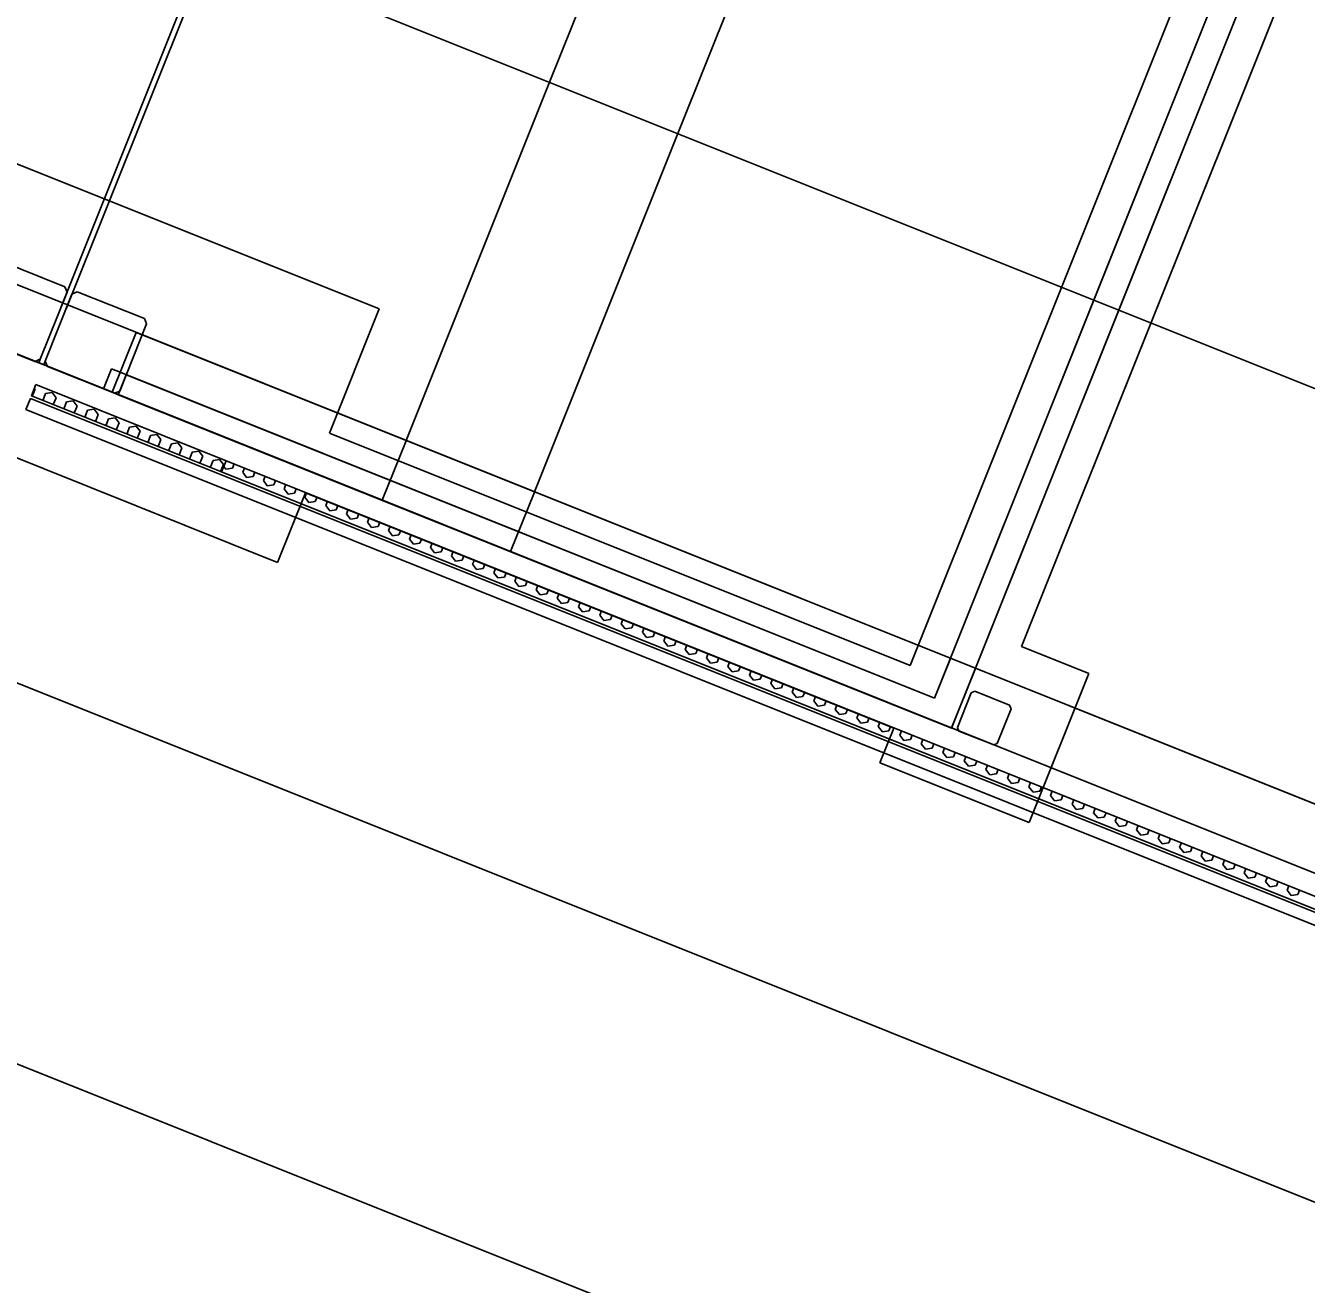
# Model space of a CAD drawing. Extents: x 468143 to 491361, y 1438528 to 1468730.
# Drawn here: x 488650.03 to 488689.88, y 1466883.47 to 1466922.63 of the extents above; entities that cross this region are included whole.
import ezdxf

# ---------------------------------------------------------------- set-up
doc = ezdxf.new("R2010")
doc.units = 0
doc.layers.add('Default', color=7, linetype='Continuous')
doc.layers.add('Xreference_dp', color=7, linetype='Continuous')

# ---------------------------------------------------------------- blocks, each defined once
blk = doc.blocks.new('FP_91-1_GROUND LEVEL PLAN')
at = {"layer": 'Default'}
for p, q in [((8454.35, -4483.66), (8453.18, -4482.96)), ((8456.43, -4482.41), (8454.35, -4483.66)), ((8456.43, -4482.41), (8456.43, -4480.69)), ((8460.58, -4482.41), (8460.58, -4480.69)), ((8462.66, -4483.66), (8460.58, -4482.41)), ((8464.74, -4482.41), (8462.66, -4483.66)), ((8464.74, -4482.41), (8464.74, -4480.69)), ((8468.9, -4482.41), (8468.9, -4480.69)), ((8470.99, -4483.66), (8468.9, -4482.41)), ((8473.07, -4482.41), (8470.99, -4483.66)), ((8473.07, -4482.41), (8473.07, -4480.69)), ((8477.24, -4482.41), (8477.24, -4480.69)), ((8479.33, -4483.66), (8477.24, -4482.41)), ((8481.42, -4482.41), (8479.33, -4483.66)), ((8481.42, -4482.41), (8481.42, -4480.69)), ((8485.6, -4482.41), (8485.6, -4480.69)), ((8487.69, -4483.66), (8485.6, -4482.41)), ((8489.79, -4482.41), (8487.69, -4483.66)), ((8489.79, -4482.41), (8489.79, -4480.69)), ((8493.98, -4482.41), (8493.98, -4480.69)), ((8496.07, -4483.66), (8493.98, -4482.41)), ((8498.17, -4482.41), (8496.07, -4483.66)), ((8498.17, -4482.41), (8498.17, -4480.69)), ((8502.37, -4482.41), (8502.37, -4480.69)), ((8504.47, -4483.66), (8502.37, -4482.41)), ((8506.57, -4482.41), (8504.47, -4483.66)), ((8506.57, -4482.41), (8506.57, -4480.69)), ((8510.78, -4482.41), (8510.78, -4480.69)), ((8512.88, -4483.66), (8510.78, -4482.41)), ((8514.99, -4482.41), (8512.88, -4483.66)), ((8514.99, -4482.41), (8514.99, -4480.69)), ((8519.2, -4482.41), (8519.2, -4480.69)), ((8521.31, -4483.66), (8519.2, -4482.41)), ((8523.42, -4482.41), (8521.31, -4483.66)), ((8523.42, -4482.41), (8523.42, -4480.69)), ((8527.64, -4482.41), (8527.64, -4480.69)), ((8529.75, -4483.66), (8527.64, -4482.41)), ((8531.86, -4482.41), (8529.75, -4483.66)), ((8531.86, -4482.41), (8531.86, -4480.69)), ((8536.09, -4482.41), (8536.09, -4480.69)), ((8538.21, -4483.66), (8536.09, -4482.41)), ((8540.33, -4482.41), (8538.21, -4483.66)), ((8540.33, -4482.41), (8540.33, -4480.69)), ((8544.56, -4482.41), (8544.56, -4480.69)), ((8546.68, -4483.66), (8544.56, -4482.41)), ((8548.8, -4482.41), (8546.68, -4483.66)), ((8548.8, -4482.41), (8548.8, -4480.69)), ((8553.04, -4482.41), (8553.04, -4480.69)), ((8555.16, -4483.66), (8553.04, -4482.41)), ((8557.29, -4482.41), (8555.16, -4483.66)), ((8557.29, -4482.41), (8557.29, -4480.69)), ((8561.54, -4482.41), (8561.54, -4480.69)), ((8563.66, -4483.66), (8561.54, -4482.41)), ((8565.79, -4482.41), (8563.66, -4483.66)), ((8565.79, -4482.41), (8565.79, -4480.69)), ((8570.04, -4482.41), (8570.04, -4480.69)), ((8572.17, -4483.66), (8570.04, -4482.41)), ((8574.3, -4482.41), (8572.17, -4483.66)), ((8574.3, -4482.41), (8574.3, -4480.69)), ((8578.56, -4482.41), (8578.56, -4480.69)), ((8580.69, -4483.66), (8578.56, -4482.41)), ((8582.82, -4482.41), (8580.69, -4483.66)), ((8582.82, -4482.41), (8582.82, -4480.69)), ((8587.09, -4482.41), (8587.09, -4480.69)), ((8589.23, -4483.66), (8587.09, -4482.41)), ((8591.36, -4482.41), (8589.23, -4483.66)), ((8591.36, -4482.41), (8591.36, -4480.69)), ((8595.63, -4482.41), (8595.63, -4480.69)), ((8597.77, -4483.66), (8595.63, -4482.41)), ((8599.91, -4482.41), (8597.77, -4483.66)), ((8599.91, -4482.41), (8599.91, -4480.69)), ((8604.18, -4482.41), (8604.18, -4480.69)), ((8606.32, -4483.66), (8604.18, -4482.41)), ((8608.46, -4482.41), (8606.32, -4483.66)), ((8608.46, -4482.41), (8608.46, -4480.69)), ((8612.75, -4482.41), (8612.75, -4480.69)), ((8614.89, -4483.66), (8612.75, -4482.41)), ((8617.03, -4482.41), (8614.89, -4483.66)), ((8617.03, -4482.41), (8617.03, -4480.69)), ((8621.32, -4482.41), (8621.32, -4480.69)), ((8623.46, -4483.66), (8621.32, -4482.41)), ((8625.61, -4482.41), (8623.46, -4483.66)), ((8625.61, -4482.41), (8625.61, -4480.69)), ((8629.9, -4482.41), (8629.9, -4480.69)), ((8632.05, -4483.66), (8629.9, -4482.41)), ((8634.19, -4482.41), (8632.05, -4483.66)), ((8634.19, -4482.41), (8634.19, -4480.69)), ((8638.49, -4482.41), (8638.49, -4480.69)), ((8640.64, -4483.66), (8638.49, -4482.41)), ((8642.79, -4482.41), (8640.64, -4483.66)), ((8642.79, -4482.41), (8642.79, -4480.69)), ((8647.09, -4482.41), (8647.09, -4480.69)), ((8649.24, -4483.66), (8647.09, -4482.41)), ((8651.39, -4482.41), (8649.24, -4483.66)), ((8651.39, -4482.41), (8651.39, -4480.69)), ((8655.69, -4482.41), (8655.69, -4480.69)), ((8657.85, -4483.66), (8655.69, -4482.41)), ((8660, -4482.41), (8657.85, -4483.66)), ((8660, -4482.41), (8660, -4480.69)), ((8664.31, -4482.41), (8664.31, -4480.69)), ((8666.46, -4483.66), (8664.31, -4482.41)), ((8668.62, -4482.41), (8666.46, -4483.66)), ((8668.62, -4482.41), (8668.62, -4480.69)), ((8672.93, -4482.41), (8672.93, -4480.69)), ((8675.08, -4483.66), (8672.93, -4482.41)), ((8677.24, -4482.41), (8675.08, -4483.66)), ((8677.24, -4482.41), (8677.24, -4480.69)), ((8681.55, -4482.41), (8681.55, -4480.69)), ((8683.71, -4483.66), (8681.55, -4482.41)), ((8685.87, -4482.41), (8683.71, -4483.66)), ((8685.87, -4482.41), (8685.87, -4480.69)), ((8690.18, -4482.41), (8690.18, -4480.69)), ((8692.34, -4483.66), (8690.18, -4482.41)), ((8694.5, -4482.41), (8692.34, -4483.66)), ((8694.5, -4482.41), (8694.5, -4480.69)), ((8698.82, -4482.41), (8698.82, -4480.69)), ((8700.98, -4483.66), (8698.82, -4482.41)), ((8703.14, -4482.41), (8700.98, -4483.66)), ((8703.14, -4482.41), (8703.14, -4480.69)), ((8707.46, -4482.41), (8707.46, -4480.69)), ((8709.62, -4483.66), (8707.46, -4482.41)), ((8711.79, -4482.41), (8709.62, -4483.66)), ((8711.79, -4482.41), (8711.79, -4480.69)), ((8716.11, -4482.41), (8716.11, -4480.69)), ((8718.27, -4483.66), (8716.11, -4482.41)), ((8720.43, -4482.41), (8718.27, -4483.66)), ((8720.43, -4482.41), (8720.43, -4480.69)), ((8724.76, -4482.41), (8724.76, -4480.69)), ((8726.92, -4483.66), (8724.76, -4482.41)), ((8729.08, -4482.41), (8726.92, -4483.66)), ((8729.08, -4482.41), (8729.08, -4480.69)), ((8733.41, -4482.41), (8733.41, -4480.69)), ((8735.57, -4483.66), (8733.41, -4482.41)), ((8737.74, -4482.41), (8735.57, -4483.66)), ((8737.74, -4482.41), (8737.74, -4480.69)), ((8742.07, -4482.41), (8742.07, -4480.69)), ((8744.23, -4483.66), (8742.07, -4482.41)), ((8746.39, -4482.41), (8744.23, -4483.66)), ((8746.39, -4482.41), (8746.39, -4480.69)), ((8750.72, -4482.41), (8750.72, -4480.69)), ((8752.89, -4483.66), (8750.72, -4482.41)), ((8755.05, -4482.41), (8752.89, -4483.66)), ((8755.05, -4482.41), (8755.05, -4480.69)), ((8759.38, -4482.41), (8759.38, -4480.69)), ((8761.55, -4483.66), (8759.38, -4482.41)), ((8763.71, -4482.41), (8761.55, -4483.66)), ((8763.71, -4482.41), (8763.71, -4480.69)), ((8768.04, -4482.41), (8768.04, -4480.69)), ((8770.21, -4483.66), (8768.04, -4482.41)), ((8772.37, -4482.41), (8770.21, -4483.66)), ((8772.37, -4482.41), (8772.37, -4480.69)), ((8776.71, -4482.41), (8776.71, -4480.69)), ((8778.87, -4483.66), (8776.71, -4482.41)), ((8781.04, -4482.41), (8778.87, -4483.66)), ((8781.04, -4482.41), (8781.04, -4480.69)), ((8785.37, -4482.41), (8785.37, -4480.69)), ((8787.53, -4483.66), (8785.37, -4482.41)), ((8789.7, -4482.41), (8787.53, -4483.66)), ((8789.7, -4482.41), (8789.7, -4480.69)), ((8794.03, -4482.41), (8794.03, -4480.69)), ((8796.19, -4483.66), (8794.03, -4482.41)), ((8798.36, -4482.41), (8796.19, -4483.66)), ((8798.36, -4482.41), (8798.36, -4480.69)), ((8802.69, -4482.41), (8802.69, -4480.69)), ((8804.85, -4483.66), (8802.69, -4482.41)), ((8807.02, -4482.41), (8804.85, -4483.66)), ((8807.02, -4482.41), (8807.02, -4480.69)), ((8811.35, -4482.41), (8811.35, -4480.69)), ((8813.51, -4483.66), (8811.35, -4482.41)), ((8815.68, -4482.41), (8813.51, -4483.66)), ((8815.68, -4482.41), (8815.68, -4480.69)), ((8820.01, -4482.41), (8820.01, -4480.69)), ((8822.17, -4483.66), (8820.01, -4482.41)), ((8824.33, -4482.41), (8822.17, -4483.66)), ((8824.33, -4482.41), (8824.33, -4480.69)), ((8828.66, -4482.41), (8828.66, -4480.69)), ((8830.82, -4483.66), (8828.66, -4482.41)), ((8832.99, -4482.41), (8830.82, -4483.66)), ((8832.99, -4482.41), (8832.99, -4480.69)), ((8837.31, -4482.41), (8837.31, -4480.69)), ((8839.48, -4483.66), (8837.31, -4482.41)), ((8841.64, -4482.41), (8839.48, -4483.66)), ((8841.64, -4482.41), (8841.64, -4480.69)), ((8845.96, -4482.41), (8845.96, -4480.69)), ((8848.12, -4483.66), (8845.96, -4482.41)), ((8850.29, -4482.41), (8848.12, -4483.66)), ((8850.29, -4482.41), (8850.29, -4480.69)), ((8854.61, -4482.41), (8854.61, -4480.69)), ((8856.77, -4483.66), (8854.61, -4482.41)), ((8858.93, -4482.41), (8856.77, -4483.66)), ((8858.93, -4482.41), (8858.93, -4480.69)), ((8863.25, -4482.41), (8863.25, -4480.69)), ((8865.41, -4483.66), (8863.25, -4482.41)), ((8867.57, -4482.41), (8865.41, -4483.66)), ((8867.57, -4482.41), (8867.57, -4480.69)), ((8871.89, -4482.41), (8871.89, -4480.69)), ((8874.04, -4483.66), (8871.89, -4482.41)), ((8876.2, -4482.41), (8874.04, -4483.66)), ((8876.2, -4482.41), (8876.2, -4480.69)), ((8880.52, -4482.41), (8880.52, -4480.69)), ((8882.67, -4483.66), (8880.52, -4482.41)), ((8884.83, -4482.41), (8882.67, -4483.66)), ((8884.83, -4482.41), (8884.83, -4480.69))]:
    blk.add_line(p, q, dxfattribs=at)
blk = doc.blocks.new('FP_92-1_GROUND LEVEL PLAN')
at = {"layer": 'Default'}
for p, q in [((8376.65, -4482.15), (8377.09, -4482.41)), ((8377.09, -4482.41), (8377.09, -4484.91)), ((8381.33, -4482.41), (8383.44, -4481.16)), ((8381.33, -4482.41), (8381.33, -4484.91)), ((8383.44, -4481.16), (8385.56, -4482.41)), ((8385.56, -4482.41), (8385.56, -4484.91)), ((8389.79, -4482.41), (8391.91, -4481.16)), ((8389.79, -4482.41), (8389.79, -4484.91)), ((8391.91, -4481.16), (8394.02, -4482.41)), ((8394.02, -4482.41), (8394.02, -4484.91)), ((8398.25, -4482.41), (8400.36, -4481.16)), ((8398.25, -4482.41), (8398.25, -4484.91)), ((8400.36, -4481.16), (8402.47, -4482.41)), ((8402.47, -4482.41), (8402.47, -4484.91)), ((8406.69, -4482.41), (8408.8, -4481.16)), ((8406.69, -4482.41), (8406.69, -4484.91)), ((8408.8, -4481.16), (8410.9, -4482.41)), ((8410.9, -4482.41), (8410.9, -4484.91)), ((8415.12, -4482.41), (8417.22, -4481.16)), ((8415.12, -4482.41), (8415.12, -4484.91)), ((8417.22, -4481.16), (8419.32, -4482.41)), ((8419.32, -4482.41), (8419.32, -4484.91)), ((8423.53, -4482.41), (8425.63, -4481.16)), ((8423.53, -4482.41), (8423.53, -4484.91)), ((8425.63, -4481.16), (8427.73, -4482.41)), ((8427.73, -4482.41), (8427.73, -4484.91)), ((8431.93, -4482.41), (8434.03, -4481.16)), ((8431.93, -4482.41), (8431.93, -4484.91)), ((8434.03, -4481.16), (8436.12, -4482.41)), ((8436.12, -4482.41), (8436.12, -4484.91)), ((8440.31, -4482.41), (8442.41, -4481.16)), ((8440.31, -4482.41), (8440.31, -4484.91)), ((8442.41, -4481.16), (8444.5, -4482.41)), ((8444.5, -4482.41), (8444.5, -4484.91)), ((8448.68, -4482.41), (8450.77, -4481.16)), ((8448.68, -4482.41), (8448.68, -4484.91)), ((8450.77, -4481.16), (8452.86, -4482.41)), ((8452.86, -4482.41), (8452.86, -4484.91)), ((8376.65, -4485.17), (8377.09, -4484.91)), ((8381.33, -4484.91), (8381.8, -4485.19)), ((8385.09, -4485.19), (8385.56, -4484.91)), ((8389.79, -4484.91), (8390.27, -4485.19)), ((8393.55, -4485.19), (8394.02, -4484.91)), ((8398.25, -4484.91), (8398.72, -4485.19)), ((8402, -4485.19), (8402.47, -4484.91)), ((8406.69, -4484.91), (8407.16, -4485.19)), ((8410.43, -4485.19), (8410.9, -4484.91)), ((8415.12, -4484.91), (8415.59, -4485.19)), ((8418.85, -4485.19), (8419.32, -4484.91)), ((8423.53, -4484.91), (8424, -4485.19)), ((8427.26, -4485.19), (8427.73, -4484.91)), ((8431.93, -4484.91), (8432.4, -4485.19)), ((8435.65, -4485.19), (8436.12, -4484.91)), ((8440.31, -4484.91), (8440.78, -4485.19)), ((8444.03, -4485.19), (8444.5, -4484.91)), ((8448.68, -4484.91), (8449.15, -4485.19)), ((8452.39, -4485.19), (8452.86, -4484.91))]:
    blk.add_line(p, q, dxfattribs=at)

msp = doc.modelspace()

# ---------------------------------------------------------------- linework, layer by layer
at = {"layer": 'Xreference_dp'}
for p, q in [((488242.057, 1467053.437), (488807.018, 1466827.417)), ((488671.902, 1466934.793), (488666.33, 1466920.866)), ((488670.324, 1466919.268), (488675.896, 1466933.195)), ((488636.073, 1466932.971), (488699.672, 1466907.527)), ((488636.073, 1466932.971), (488699.672, 1466907.527)), ((488689.205, 1466928.938), (488678.309, 1466901.703)), ((488689.205, 1466928.938), (488678.309, 1466901.703)), ((488678.835, 1466900.775), (488689.979, 1466928.629)), ((488678.835, 1466900.775), (488689.979, 1466928.629)), ((488688.839, 1466928.016), (488683.268, 1466914.09)), ((488684.042, 1466913.78), (488689.613, 1466927.707)), ((488686.574, 1466925.279), (488677.551, 1466902.725)), ((488681.017, 1466903.313), (488689.808, 1466925.286)), ((488651.141, 1466913.879), (488655.646, 1466925.14)), ((488655.801, 1466925.078), (488651.296, 1466913.817)), ((488692.732, 1466884.986), (488596.669, 1466923.417)), ((488631.615, 1466921.829), (488696.143, 1466896.014)), ((488666.33, 1466920.866), (488661.873, 1466909.724)), ((488661.033, 1466913.821), (488644.088, 1466920.6)), ((488665.867, 1466908.126), (488670.324, 1466919.268)), ((488651.253, 1466914.502), (488649.164, 1466915.338)), ((488651.322, 1466914.34), (488651.253, 1466914.502)), ((488650.487, 1466912.251), (488651.322, 1466914.34)), ((488651.477, 1466914.278), (488650.641, 1466912.189)), ((488651.64, 1466914.348), (488651.477, 1466914.278)), ((488653.729, 1466913.512), (488651.64, 1466914.348)), ((488683.268, 1466914.09), (488678.811, 1466902.948)), ((488659.485, 1466909.952), (488661.033, 1466913.821)), ((488679.584, 1466902.639), (488684.042, 1466913.78)), ((488652.962, 1466911.26), (488653.798, 1466913.349)), ((488653.798, 1466913.349), (488653.729, 1466913.512)), ((488648.235, 1466913.017), (488650.324, 1466912.181)), ((488653.473, 1466913.085), (488652.73, 1466911.228)), ((488696.143, 1466896.014), (488653.473, 1466913.085)), ((488640.931, 1466912.708), (488657.875, 1466905.929)), ((488650.324, 1466912.181), (488650.487, 1466912.251)), ((488650.329, 1466912.184), (488650.445, 1466912.138)), ((488650.445, 1466912.138), (488650.491, 1466912.254)), ((488650.445, 1466912.138), (488650.599, 1466912.076)), ((488650.646, 1466912.192), (488650.599, 1466912.076)), ((488650.599, 1466912.076), (488650.715, 1466912.03)), ((488650.641, 1466912.189), (488650.711, 1466912.026)), ((488650.711, 1466912.026), (488652.8, 1466911.191)), ((488652.704, 1466911.952), (488652.456, 1466911.333)), ((488652.976, 1466911.843), (488652.704, 1466911.952)), ((488653.164, 1466911.763), (488652.916, 1466911.144)), ((488653.164, 1466911.763), (488652.916, 1466911.144)), ((488678.314, 1466901.707), (488652.976, 1466911.843)), ((488678.309, 1466901.703), (488653.164, 1466911.763)), ((488678.309, 1466901.703), (488653.164, 1466911.763)), ((488650.353, 1466911.46), (488650.214, 1466911.112)), ((488650.353, 1466911.46), (488656.272, 1466909.092)), ((488652.34, 1466911.38), (488652.456, 1466911.333)), ((488652.456, 1466911.333), (488678.84, 1466900.778)), ((488652.73, 1466911.228), (488695.4, 1466894.157)), ((488652.8, 1466911.191), (488652.962, 1466911.26)), ((488650.182, 1466911.031), (488650.042, 1466910.683)), ((488706.779, 1466888.389), (488650.182, 1466911.031)), ((488656.133, 1466908.744), (488650.214, 1466911.112)), ((488652.916, 1466911.144), (488678.835, 1466900.775)), ((488652.916, 1466911.144), (488678.835, 1466900.775)), ((488650.042, 1466910.683), (488706.639, 1466888.041)), ((488677.551, 1466902.725), (488659.485, 1466909.952)), ((488661.869, 1466909.714), (488661.13, 1466907.867)), ((488656.272, 1466909.092), (488656.133, 1466908.744)), ((488656.272, 1466909.092), (488706.95, 1466888.818)), ((488706.811, 1466888.469), (488656.133, 1466908.744)), ((488657.875, 1466905.929), (488658.742, 1466908.095)), ((488658.742, 1466908.095), (488676.808, 1466900.868)), ((488665.124, 1466906.269), (488665.863, 1466908.116)), ((488661.128, 1466907.864), (488665.123, 1466906.266)), ((488683.106, 1466902.477), (488681.017, 1466903.313)), ((488678.806, 1466902.938), (488678.314, 1466901.707)), ((488679.088, 1466901.397), (488679.58, 1466902.628)), ((488681.249, 1466897.835), (488683.106, 1466902.477)), ((488679.454, 1466901.874), (488679.021, 1466900.79)), ((488679.563, 1466901.92), (488679.454, 1466901.874)), ((488680.646, 1466901.487), (488679.563, 1466901.92)), ((488678.841, 1466900.782), (488679.088, 1466901.397)), ((488680.259, 1466900.295), (488680.692, 1466901.378)), ((488680.692, 1466901.378), (488680.646, 1466901.487)), ((488676.808, 1466900.868), (488677.04, 1466900.775)), ((488677.04, 1466900.775), (488676.607, 1466899.692)), ((488678.84, 1466900.778), (488679.072, 1466900.685)), ((488679.021, 1466900.79), (488679.068, 1466900.682)), ((488679.068, 1466900.682), (488680.151, 1466900.249)), ((488680.151, 1466900.249), (488680.259, 1466900.295)), ((488680.155, 1466900.252), (488706.384, 1466889.759)), ((488676.607, 1466899.692), (488681.249, 1466897.835))]:
    msp.add_line(p, q, dxfattribs=at)
msp.add_lwpolyline([(488175.268, 1467102.238), (488809.482, 1466848.513), (488820.718, 1466876.599), (488922.306, 1466835.957), (489050.918, 1467157.435), (488315.116, 1467451.802)], close=True, dxfattribs=at)
for centre, radius, start, end in [((489145.025, 1468591.691), 1909.856, 245.367119, 306.927397), ((489143.904, 1468591.414), 1816.82, 245.367871, 299.964552), ((489145.025, 1468591.691), 1836.856, 245.367119, 266.145622), ((489145.025, 1468591.691), 1837.356, 245.367119, 266.145622), ((489145.025, 1468591.691), 1838.856, 245.367119, 266.145622), ((489145.025, 1468591.691), 1842.856, 245.367119, 265.633917), ((489082.609, 1468074.588), 1281, 245.215334, 263.117525), ((489082.609, 1468074.588), 1285, 245.215334, 263.117525), ((489082.609, 1468074.588), 1279, 246.31091, 259.743704), ((489082.609, 1468074.588), 1279.5, 246.310894, 259.743704), ((489082.609, 1468074.588), 1300, 245.215334, 263.117525), ((489082.609, 1468074.588), 1300, 245.215334, 263.229815), ((489082.609, 1468074.588), 1304, 245.215334, 263.117525), ((489145.025, 1468591.691), 1878.856, 245.367119, 266.78234), ((489145.025, 1468591.691), 1878.856, 245.367119, 266.78234)]:
    msp.add_arc(centre, radius, start, end, dxfattribs=at)

# ---------------------------------------------------------------- block references
at = {"layer": 'Xreference_dp', "xscale": 0.0833333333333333, "yscale": 0.08333333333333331, "rotation": -21.804483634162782}
for name in ['FP_92-1_GROUND LEVEL PLAN', 'FP_91-1_GROUND LEVEL PLAN']:
    msp.add_blockref(name, (488140.926, 1467517.425), dxfattribs=at)

doc.saveas('drawing.dxf')
